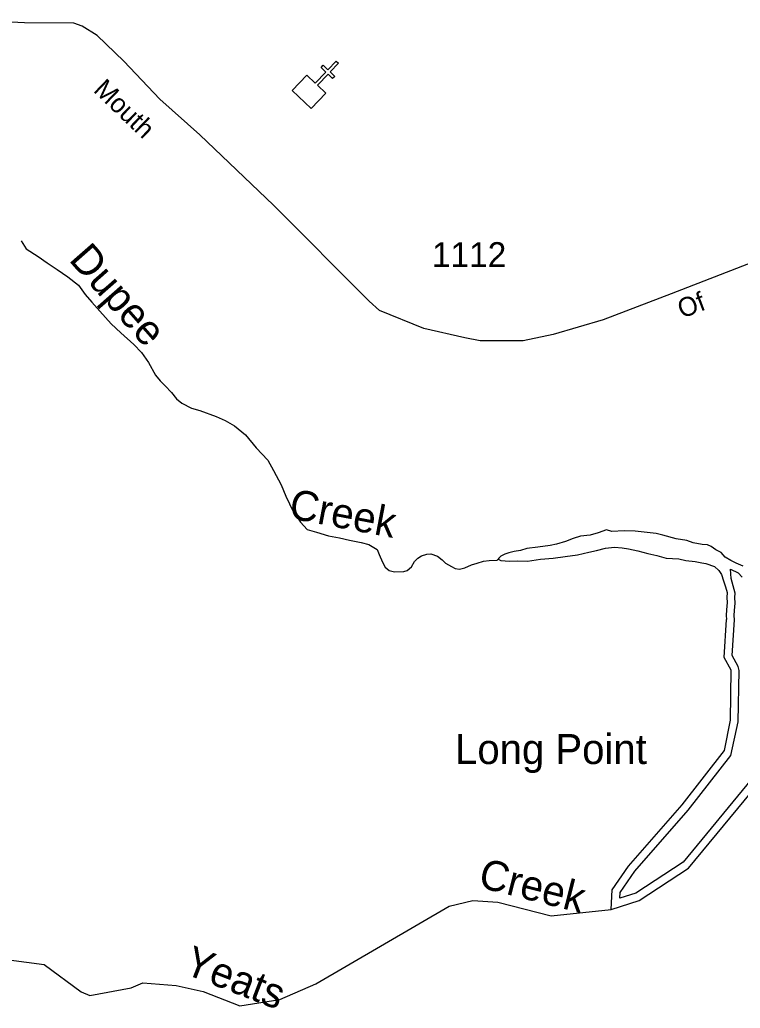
# Model space of a CAD drawing. Extents: x 2532689 to 2764727, y 536648 to 732970.
# Drawn here: x 2599655 to 2603260, y 614698 to 619643 of the extents above; entities that cross this region are included whole.
import ezdxf

# ---------------------------------------------------------------- set-up
doc = ezdxf.new("R2010")
doc.units = 0
for name, color, linetype in [('Exist Cultural Church CELL', 7, 'Continuous'), ('Exist Hydrographic Buffer Line', 7, 'Continuous'), ('Exist Hydrographic Creek Double Shore', 7, 'Continuous'), ('Exist Hydrographic Creek Single Shore', 7, 'Continuous'), ('Exist Hydrographic Creek Single Shore Label', 7, 'Continuous'), ('Exist Hydrographic Point Label', 7, 'Continuous'), ('Exist Road Secondary Type 51 Attributed', 7, 'Continuous'), ('Exist Road Secondary Type 51 Label', 7, 'Continuous'), ('Exist Road Secondary Type 51 Number Label', 7, 'Continuous')]:
    doc.layers.add(name, color=color, linetype=linetype)

msp = doc.modelspace()

# ---------------------------------------------------------------- linework, layer by layer
at = {"layer": 'Exist Cultural Church CELL'}
msp.add_lwpolyline([(2601092.1, 619366), (2601133.4, 619326.7), (2601185.9, 619381.8), (2601162.8, 619403.9), (2601173.8, 619415.5), (2601197, 619393.4), (2601238.5, 619436.9), (2601250.1, 619425.9), (2601208.5, 619382.3), (2601231.7, 619360.3), (2601220.7, 619348.7), (2601197.5, 619370.8), (2601145, 619315.7), (2601186.6, 619275.8), (2601113.2, 619198.8), (2601018.6, 619288.9)], close=True, dxfattribs=at)
at = {"layer": 'Exist Hydrographic Buffer Line'}
for points in [[(2602999.4, 615689.1), (2603211.9, 615962.2), (2603249.6, 616131.2), (2603254.3, 616387.9), (2603249.6, 616407.7), (2603219.9, 616462), (2603230.3, 616640.5), (2603229.9, 616662.7), (2603230.9, 616688.6), (2603233.6, 616723.8), (2603233.2, 616752.7), (2603234.4, 616775.2), (2603214.7, 616848.4), (2603211, 616895.4), (2603250.2, 616876.8), (2603268.9, 616855.1)], [(2603315.4, 615843.3), (2602974.4, 615428.5), (2602737.2, 615273.7), (2602657, 615248.1), (2602658.6, 615277.5), (2602732.2, 615384.6), (2602999.4, 615689.1)]]:
    msp.add_lwpolyline(points, dxfattribs=at)
at = {"layer": 'Exist Hydrographic Creek Double Shore'}
for points in [[(2603274.4, 616909.9), (2603240, 616924.9), (2603213.3, 616938.2), (2603184.8, 616955.4), (2603164.1, 616978.8), (2603137.6, 616992), (2603115.1, 617007.4), (2603096.8, 617016.8), (2603068.9, 617018), (2603024.6, 617026.7), (2602992, 617037.8), (2602940, 617046.2), (2602873.3, 617064.3), (2602839.1, 617073.2), (2602778.8, 617079.4), (2602734.7, 617084.1), (2602678.5, 617086.4), (2602616.6, 617082.6), (2602590.3, 617091.8), (2602548.9, 617076.6), (2602509.1, 617065.3), (2602461.2, 617059.9), (2602423.6, 617048.7), (2602385.9, 617033.6), (2602340.4, 617020.1), (2602308.6, 617013.2), (2602246.9, 617005.3), (2602192.8, 616997.7), (2602161.2, 616988.6), (2602129.4, 616983.7), (2602101.5, 616976.9), (2602081.8, 616970.2), (2602062.1, 616959.6), (2602052.3, 616949.3), (2602048.6, 616945.2)], [(2602048.6, 616945.2), (2602062.5, 616937.6), (2602104.8, 616934.8), (2602144.8, 616936.1), (2602194.8, 616935.5), (2602260.6, 616945.5), (2602324.6, 616949.5), (2602384.3, 616957.3), (2602446.2, 616967.2), (2602501.6, 616978.9), (2602541.3, 616988.1), (2602585, 616999.4), (2602631.2, 617004.8), (2602669.1, 617002), (2602701.3, 616996.9), (2602747.6, 616986.3), (2602798.1, 616973.8), (2602842.4, 616963.1), (2602888.9, 616950.4), (2602952.9, 616946.4), (2602987.3, 616937.4), (2603033.5, 616932.7), (2603068.3, 616926.1), (2603087.8, 616922.4), (2603130.5, 616907.6), (2603152.8, 616888.2), (2603165.3, 616868.5), (2603176.4, 616836.9), (2603185.4, 616807), (2603194.4, 616777.2), (2603193.2, 616753.1), (2603193.8, 616727.1), (2603190.9, 616690.9), (2603189.9, 616662.9), (2603190.3, 616642.8)], [(2602613.3, 615192.2), (2602754.4, 615237.3), (2603001.5, 615398.3), (2603350.5, 615822.8), (2603390.5, 615926.2), (2603411.4, 616084.7), (2603428.4, 616499), (2603460.4, 616569.3), (2603501.4, 616600.5), (2603724.5, 616665.4), (2603994.3, 616912.6), (2604127.4, 616947.6), (2604194.5, 616917.4), (2604230.4, 616784.3), (2604366.5, 616694.6), (2604549.6, 616672.3)], [(2602613.3, 615192.2), (2602619.5, 615291), (2602700.5, 615409.2), (2602969.5, 615715.5), (2603180.5, 615986.7), (2603210.4, 616139), (2603214.3, 616388.6), (2603179.5, 616452.8), (2603190.3, 616642.8)]]:
    msp.add_lwpolyline(points, dxfattribs=at)
at = {"layer": 'Exist Hydrographic Creek Single Shore'}
for points in [[(2599662.2, 618537.1), (2599687.4, 618497.8), (2599746.7, 618459.4), (2599791.8, 618426.8), (2599842.7, 618394.2), (2599896, 618357.7), (2599949.3, 618315.2), (2599982.7, 618268.1), (2600015.9, 618231), (2600055.3, 618186.2), (2600113.3, 618121.7), (2600160.7, 618077), (2600226.5, 618018.9), (2600263.8, 617977.9), (2600299.3, 617928.9), (2600335.2, 617865.8), (2600358.4, 617836.4), (2600383, 617811.2), (2600414.1, 617777.9), (2600438.9, 617746.6), (2600465.6, 617725.4), (2600514.6, 617700.8), (2600556.8, 617688.1), (2600637.8, 617658.4), (2600682.5, 617637.7), (2600729.3, 617611.1), (2600784.9, 617566.6), (2600838.8, 617502.1), (2600896.6, 617439.7), (2600924.3, 617388.4), (2600962.6, 617317.4), (2600986.2, 617259.9), (2601022.5, 617182.9), (2601060.3, 617129.9), (2601093.3, 617092.8), (2601139.8, 617080.2), (2601200.3, 617062), (2601254.8, 617051.5), (2601305.1, 617039.1), (2601363.5, 617028.7), (2601401.9, 617017.9), (2601442.7, 616993.1), (2601453.3, 616967.3), (2601470.6, 616929.7), (2601483.3, 616904.1), (2601503.8, 616888.7), (2601530, 616881.5), (2601576.2, 616882.8), (2601594, 616887.4), (2601615.3, 616906.1), (2601630.5, 616932.6), (2601646.1, 616949.1), (2601665.8, 616961.7), (2601691.6, 616970.5), (2601711.5, 616971.2), (2601745.7, 616960.1), (2601768.3, 616940.8), (2601784.9, 616925.2), (2601815.7, 616908.1), (2601833.9, 616898.6), (2601855.9, 616895.2), (2601881.7, 616902.1), (2601915.3, 616917.1), (2601943, 616924), (2601974.8, 616935), (2602004.5, 616937.8), (2602044.5, 616939), (2602048.6, 616945.2)], [(2600438.3, 614812), (2600572.4, 614781.4), (2600756.4, 614710.1), (2600956.3, 614741.1), (2601137.4, 614820.7), (2601804.4, 615208.8), (2601921.5, 615236.5), (2602046.3, 615228.4), (2602314.3, 615160.4), (2602613.3, 615192.2)], [(2598970.4, 614831.5), (2599510.3, 614951.8), (2599777.2, 614916.6), (2599963.2, 614779.7), (2600005.3, 614761.7), (2600213.4, 614799.7), (2600271.4, 614825), (2600438.3, 614812)]]:
    msp.add_lwpolyline(points, dxfattribs=at)
at = {"layer": 'Exist Road Secondary Type 51 Attributed'}
msp.add_lwpolyline([(2604342.8, 618819.8), (2603930.7, 618643.7), (2603761.6, 618600.4), (2602914.8, 618272.3), (2602573.7, 618141.9), (2602323.6, 618069.2), (2602173.6, 618036.8), (2601958.8, 618036.8), (2601882.4, 618051.6), (2601676.4, 618098.6), (2601454.5, 618188.6), (2601403.7, 618235.4), (2600925.6, 618715.5), (2600556.1, 619067.9), (2600356.5, 619245.7), (2600176.5, 619436.1), (2600041.9, 619565.2), (2599966.8, 619611.8), (2599926.5, 619626.9), (2599678.6, 619627.7), (2599374.2, 619643.3)], dxfattribs=at)

# ---------------------------------------------------------------- texts
at = {"layer": 'Exist Hydrographic Creek Single Shore Label'}
for s, rotation, p in [('Dupee', 311.2741, (2599896.9, 618441.2)), ('Creek', 349.198, (2600996.1, 617151)), ('Creek', 345.7577, (2601943.4, 615305.3)), ('Yeats', 338.8095, (2600467.9, 614874.7))]:
    msp.add_text(s, height=150, rotation=rotation, dxfattribs=at).set_placement(p)
at = {"layer": 'Exist Hydrographic Point Label'}
msp.add_text('Long Point', height=150, dxfattribs=at).set_placement((2601833.2, 615919.8))
at = {"layer": 'Exist Road Secondary Type 51 Label'}
for s, rotation, p in [('Mouth', 316.1751, (2600019.2, 619286.7)), ('Of', 20.7358, (2602968.3, 618147.9))]:
    msp.add_text(s, height=95, rotation=rotation, dxfattribs=at).set_placement(p)
at = {"layer": 'Exist Road Secondary Type 51 Number Label'}
msp.add_text('1112', height=125, dxfattribs=at).set_placement((2601717.5, 618405.6))

doc.saveas('drawing.dxf')
